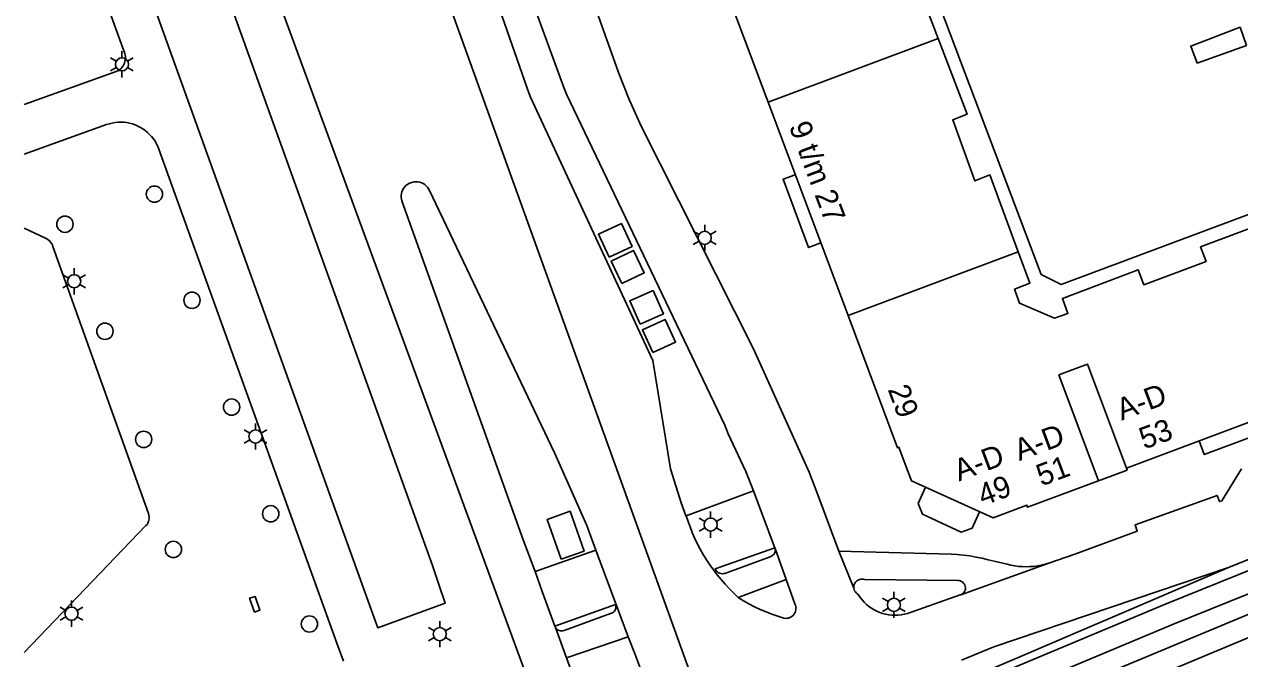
# Model space of a CAD drawing. Extents: x 122462 to 123306, y 485548 to 486417.
# Drawn here: x 122462 to 122545.5, y 485629.9 to 485673.5 of the extents above; entities that cross this region are included whole.
import ezdxf

# ---------------------------------------------------------------- set-up
doc = ezdxf.new("R2010")
doc.units = 0
for name, color, linetype in [('Level 1', 7, 'Continuous'), ('Level 11', 7, 'Continuous'), ('Level 17', 7, 'Continuous'), ('Level 18', 7, 'Continuous'), ('Level 37', 7, 'Continuous'), ('Level 4', 7, 'Continuous'), ('Level 40', 7, 'Continuous'), ('Level 42', 7, 'Continuous'), ('Level 5', 7, 'Continuous'), ('Level 50', 7, 'Continuous'), ('Level 53', 7, 'Continuous'), ('Level 58', 7, 'Continuous')]:
    doc.layers.add(name, color=color, linetype=linetype)

msp = doc.modelspace()

# ---------------------------------------------------------------- linework, layer by layer
at = {"layer": 'Level 1'}
msp.add_line((122518.621, 485653.452), (122513.126, 485668.114), dxfattribs=at)
for points in [[(122513.126, 485668.114), (122509.664, 485677.352), (122509.757, 485677.387), (122508.9, 485679.67), (122511.459, 485685.329), (122518.673, 485688.045)], [(122537.739, 485642.977), (122537.788, 485642.845), (122530.954, 485640.294), (122530.905, 485640.425), (122528.59, 485639.559), (122522.979, 485642.1), (122522.547, 485643.258), (122522.114, 485644.415), (122522.021, 485644.38), (122518.621, 485653.452)], [(122551.729, 485650.887), (122552.64, 485648.559), (122545.066, 485645.722), (122537.739, 485642.977)]]:
    msp.add_lwpolyline(points, dxfattribs=at)
at = {"layer": 'Level 11'}
for points in [[(122516.75, 485658.446), (122515.912, 485658.131), (122514.151, 485662.821), (122514.991, 485663.137)], [(122547.4, 485646.598), (122547.761, 485645.661), (122543.093, 485643.912), (122542.732, 485644.848)], [(122527.659, 485639.983), (122527.151, 485638.861), (122526.391, 485638.571), (122523.731, 485639.811), (122523.431, 485640.541), (122523.941, 485641.666)]]:
    msp.add_lwpolyline(points, dxfattribs=at)
at = {"layer": 'Level 17'}
for p, q in [((122507.502, 485639.707), (122512.117, 485641.428)), ((122497.128, 485635.869), (122501.299, 485637.343)), ((122513.611, 485637.455), (122513.596, 485637.508)), ((122514.37, 485635.337), (122513.611, 485637.455)), ((122519.022, 485634.726), (122517.992, 485637.263)), ((122532.403, 485636.447), (122526.364, 485634.272)), ((122544.761, 485636.151), (122526.932, 485628.524)), ((122511.079, 485634.095), (122514.37, 485635.337)), ((122498.516, 485632.024), (122498.479, 485632.113)), ((122499.266, 485629.949), (122498.516, 485632.024)), ((122503.517, 485631.392), (122499.266, 485629.949))]:
    msp.add_line(p, q, dxfattribs=at)
for points in [[(122462.03, 485714.173), (122476.451, 485674.131), (122490.061, 485636.281), (122490.492, 485635.049), (122490.94, 485633.69), (122486.307, 485632.015), (122486.07, 485632.692), (122462.03, 485699.508)], [(122709.48, 485702.109), (122709.528, 485702.192), (122709.561, 485702.281), (122709.581, 485702.375), (122709.585, 485702.47), (122709.574, 485702.565), (122709.548, 485702.657), (122709.508, 485702.744), (122709.454, 485702.823), (122709.389, 485702.893), (122709.313, 485702.952), (122709.23, 485702.998), (122709.14, 485703.03), (122709.046, 485703.047), (122708.95, 485703.049), (122704.34, 485700.629), (122693.14, 485695.979), (122669.178, 485686.34), (122636.16, 485672.989), (122614.01, 485664.019), (122548.688, 485637.731), (122544.761, 485636.151)], [(122462.03, 485690.569), (122468.491, 485672.661), (122468.93, 485671.467), (122468.958, 485671.359), (122468.974, 485671.248), (122468.977, 485671.136), (122468.968, 485671.025), (122468.947, 485670.915), (122468.914, 485670.808), (122468.869, 485670.706), (122468.813, 485670.609), (122468.738, 485670.509), (122468.65, 485670.418), (122468.552, 485670.339), (122468.445, 485670.273), (122468.331, 485670.221), (122462.03, 485667.962)], [(122517.992, 485637.263), (122516.536, 485641.148), (122515.954, 485642.7), (122512.091, 485651.221), (122504.421, 485666.431), (122503.571, 485668.291), (122502.841, 485670.151), (122499.95, 485678.332), (122499.8, 485678.557), (122498.464, 485682.442), (122499.229, 485682.714), (122498.884, 485683.664)], [(122495.211, 485679.78), (122499.089, 485669.13), (122499.277, 485668.661), (122510.161, 485645.921), (122510.391, 485645.341), (122511.588, 485642.745), (122512.117, 485641.428)], [(122507.502, 485639.707), (122507.471, 485639.695), (122507.147, 485640.602), (122506.431, 485642.931), (122505.201, 485650.381), (122496.945, 485668.155), (122496.812, 485668.457), (122496.687, 485668.763), (122496.573, 485669.072), (122493.473, 485677.956)], [(122462.03, 485664.538), (122467.687, 485666.578), (122467.877, 485666.639), (122468.071, 485666.686), (122468.268, 485666.72), (122468.466, 485666.739), (122468.666, 485666.744), (122468.865, 485666.735), (122469.064, 485666.712), (122469.26, 485666.674), (122469.453, 485666.623), (122469.643, 485666.558), (122469.827, 485666.479), (122470.005, 485666.388), (122470.175, 485666.284), (122470.339, 485666.168), (122470.493, 485666.041), (122470.638, 485665.903), (122470.773, 485665.755), (122470.896, 485665.598), (122471.009, 485665.433), (122471.109, 485665.259), (122471.197, 485665.08), (122471.271, 485664.894), (122483.504, 485630.951), (122483.947, 485629.713)], [(122497.128, 485635.869), (122496.31, 485638.062), (122487.961, 485661.336), (122487.932, 485661.46), (122487.918, 485661.587), (122487.92, 485661.714), (122487.939, 485661.84), (122487.972, 485661.963), (122488.021, 485662.081), (122488.084, 485662.191), (122488.161, 485662.293), (122488.249, 485662.385), (122488.349, 485662.465), (122488.457, 485662.531), (122488.573, 485662.584), (122488.695, 485662.622), (122488.82, 485662.644), (122488.947, 485662.651), (122489.074, 485662.642), (122489.199, 485662.617), (122489.32, 485662.576), (122489.435, 485662.521), (122489.542, 485662.452), (122489.639, 485662.37), (122489.726, 485662.276), (122489.8, 485662.173), (122489.861, 485662.061), (122498.481, 485643.971), (122500.667, 485639.037), (122501.299, 485637.343)], [(122462.03, 485659.461), (122463.485, 485658.772), (122463.584, 485658.719), (122463.676, 485658.655), (122463.76, 485658.581), (122463.836, 485658.498), (122463.901, 485658.406), (122463.956, 485658.309), (122463.999, 485658.205), (122470.564, 485639.851), (122470.594, 485639.744), (122470.609, 485639.635), (122470.609, 485639.524), (122470.593, 485639.414), (122470.563, 485639.307), (122470.518, 485639.206), (122470.459, 485639.112), (122470.388, 485639.027), (122462.03, 485630.319)], [(122532.403, 485636.447), (122534.195, 485637.057), (122538.49, 485638.654), (122538.338, 485639.078), (122543.984, 485641.106), (122544.136, 485640.682), (122544.301, 485640.741), (122545.656, 485642.934)], [(122512.117, 485641.428), (122512.727, 485639.812), (122513.596, 485637.508)], [(122498.919, 485636.72), (122497.951, 485639.458), (122499.521, 485640.013), (122500.489, 485637.275), (122498.919, 485636.72)], [(122511.079, 485634.095), (122510.768, 485634.385), (122510.466, 485634.685), (122510.175, 485634.995), (122509.895, 485635.315), (122509.626, 485635.645), (122509.369, 485635.983), (122509.123, 485636.331), (122508.889, 485636.686), (122508.668, 485637.049), (122508.459, 485637.42), (122508.263, 485637.797), (122508.08, 485638.181), (122507.917, 485638.555), (122507.766, 485638.935), (122507.628, 485639.319), (122507.502, 485639.707)], [(122503.517, 485631.392), (122501.807, 485635.98), (122501.299, 485637.343)], [(122513.611, 485637.455), (122513.622, 485637.376), (122513.619, 485637.296), (122513.603, 485637.218), (122513.575, 485637.144), (122513.534, 485637.075), (122513.483, 485637.014), (122513.422, 485636.963), (122513.353, 485636.922), (122513.279, 485636.893), (122510.146, 485635.748), (122510.06, 485635.727), (122509.971, 485635.72), (122509.883, 485635.729), (122509.798, 485635.753), (122509.717, 485635.792), (122509.645, 485635.843), (122509.582, 485635.906), (122509.532, 485635.979), (122509.494, 485636.059), (122513.596, 485637.508)], [(122517.992, 485637.263), (122525.692, 485637.066), (122526.122, 485637.039), (122526.551, 485636.997), (122526.978, 485636.941), (122527.404, 485636.871), (122527.826, 485636.786), (122528.246, 485636.688), (122528.662, 485636.575), (122529.557, 485636.368), (122529.812, 485636.308), (122530.071, 485636.262), (122530.331, 485636.228), (122530.592, 485636.209), (122530.854, 485636.202), (122531.117, 485636.21), (122531.378, 485636.23), (122531.638, 485636.265), (122531.896, 485636.312), (122532.151, 485636.373), (122532.403, 485636.447)], [(122497.128, 485635.869), (122497.617, 485634.51), (122498.479, 485632.113)], [(122526.406, 485629.777), (122528.631, 485630.711), (122544.761, 485636.151)], [(122514.37, 485635.337), (122514.974, 485633.651), (122515.012, 485633.556), (122515.035, 485633.456), (122515.043, 485633.354), (122515.037, 485633.251), (122515.015, 485633.151), (122514.978, 485633.055), (122514.928, 485632.966), (122514.865, 485632.885), (122514.791, 485632.814), (122514.707, 485632.754), (122514.616, 485632.708), (122514.518, 485632.676), (122514.417, 485632.659), (122514.315, 485632.656), (122514.213, 485632.669), (122513.799, 485632.798), (122513.39, 485632.941), (122512.986, 485633.098), (122512.587, 485633.269), (122512.195, 485633.454), (122511.809, 485633.652), (122511.431, 485633.863), (122511.06, 485634.088), (122511.079, 485634.095)], [(122519.022, 485634.726), (122519.018, 485634.813), (122519.027, 485634.9), (122519.05, 485634.984), (122519.086, 485635.064), (122519.133, 485635.137), (122519.192, 485635.202), (122519.26, 485635.257), (122519.335, 485635.301), (122519.417, 485635.332), (122519.502, 485635.35), (122519.59, 485635.355), (122519.677, 485635.346), (122519.761, 485635.324), (122526.171, 485635.258), (122526.259, 485635.251), (122526.344, 485635.228), (122526.424, 485635.191), (122526.497, 485635.142), (122526.56, 485635.08), (122526.611, 485635.008), (122526.65, 485634.929), (122526.674, 485634.845), (122526.683, 485634.757), (122526.678, 485634.669), (122526.657, 485634.583), (122526.622, 485634.503), (122526.573, 485634.429), (122526.513, 485634.365), (122526.442, 485634.312), (122526.364, 485634.272)], [(122526.364, 485634.272), (122526.323, 485634.263), (122522.692, 485632.99), (122522.484, 485632.935), (122522.273, 485632.896), (122522.059, 485632.872), (122521.845, 485632.864), (122521.63, 485632.872), (122521.417, 485632.895), (122521.205, 485632.934), (122520.997, 485632.989), (122520.794, 485633.058), (122520.596, 485633.142), (122520.405, 485633.241), (122520.222, 485633.353), (122520.048, 485633.479), (122519.883, 485633.616), (122519.729, 485633.766), (122519.586, 485633.926), (122519.493, 485634.045), (122519.406, 485634.169), (122519.325, 485634.297), (122519.247, 485634.344), (122519.178, 485634.404), (122519.12, 485634.474), (122519.073, 485634.552), (122519.041, 485634.637), (122519.022, 485634.726)], [(122498.479, 485632.113), (122502.637, 485633.603), (122502.66, 485633.526), (122502.669, 485633.446), (122502.663, 485633.365), (122502.645, 485633.287), (122502.613, 485633.213), (122502.568, 485633.145), (122502.513, 485633.087), (122502.448, 485633.039), (122502.376, 485633.002), (122502.299, 485632.979), (122499.11, 485631.825), (122499.029, 485631.8), (122498.944, 485631.791), (122498.859, 485631.796), (122498.776, 485631.815), (122498.698, 485631.849), (122498.628, 485631.897), (122498.566, 485631.955), (122498.516, 485632.024)], [(122503.517, 485631.392), (122503.986, 485630.163), (122505.038, 485627.323)], [(122499.868, 485628.312), (122499.266, 485629.949)]]:
    msp.add_lwpolyline(points, dxfattribs=at)
at = {"layer": 'Level 18'}
for points in [[(122536.802, 485548.322), (122486.244, 485688.656), (122463.104, 485752.601), (122462.03, 485755.597)], [(122462.03, 485722.381), (122475.9, 485684.915), (122504.434, 485607.215), (122525.107, 485548.322)]]:
    msp.add_lwpolyline(points, dxfattribs=at)
at = {"layer": 'Level 37'}
for points in [[(122831.695, 485753.286), (122749.349, 485719.414), (122746.888, 485718.394), (122744.433, 485717.362), (122741.982, 485716.318), (122739.537, 485715.262), (122737.097, 485714.193), (122734.663, 485713.112), (122732.234, 485712.019), (122729.811, 485710.913), (122727.393, 485709.796), (122725.051, 485708.714), (122722.702, 485707.646), (122720.348, 485706.592), (122717.987, 485705.55), (122715.621, 485704.523), (122713.249, 485703.509), (122710.871, 485702.509), (122708.487, 485701.522), (122706.098, 485700.549), (122540.465, 485633.647), (122497.591, 485615.701), (122462.03, 485601.437)], [(122832.259, 485751.918), (122749.912, 485718.045), (122747.458, 485717.028), (122745.009, 485715.999), (122742.566, 485714.958), (122740.128, 485713.905), (122737.695, 485712.839), (122735.267, 485711.761), (122732.845, 485710.671), (122730.428, 485709.568), (122728.017, 485708.454), (122725.667, 485707.369), (122723.311, 485706.297), (122720.949, 485705.239), (122718.581, 485704.195), (122716.207, 485703.164), (122713.827, 485702.146), (122711.441, 485701.143), (122709.049, 485700.153), (122706.652, 485699.177), (122541.028, 485632.278), (122498.152, 485614.332), (122462.03, 485599.841)], [(122462.03, 485598.45), (122499.057, 485613.321), (122548.623, 485633.976), (122706.621, 485697.803), (122708.996, 485698.77), (122711.365, 485699.751), (122713.729, 485700.746), (122716.087, 485701.753), (122718.44, 485702.774), (122720.787, 485703.808), (122723.127, 485704.856), (122725.462, 485705.916), (122727.791, 485706.99), (122730.21, 485708.107), (122732.634, 485709.211), (122735.064, 485710.304), (122737.499, 485711.384), (122739.94, 485712.452), (122742.386, 485713.508), (122744.837, 485714.552), (122747.294, 485715.584), (122749.755, 485716.603), (122832.9, 485750.796)], [(122833.463, 485749.428), (122750.317, 485715.234), (122747.862, 485714.217), (122745.413, 485713.189), (122742.969, 485712.148), (122740.53, 485711.095), (122738.096, 485710.029), (122735.667, 485708.952), (122733.244, 485707.863), (122730.827, 485706.761), (122728.414, 485705.648), (122726.078, 485704.571), (122723.735, 485703.506), (122721.387, 485702.455), (122719.033, 485701.418), (122716.672, 485700.394), (122714.306, 485699.383), (122711.935, 485698.385), (122709.557, 485697.401), (122707.175, 485696.431), (122549.185, 485632.607), (122499.617, 485611.951), (122462.03, 485596.856)]]:
    msp.add_lwpolyline(points, dxfattribs=at)
at = {"layer": 'Level 4'}
for p, q in [((122524.809, 485672.502), (122513.126, 485668.114)), ((122530.306, 485657.84), (122518.621, 485653.452))]:
    msp.add_line(p, q, dxfattribs=at)
for points in [[(122524.809, 485672.502), (122523.991, 485674.651), (122522.931, 485674.221), (122522.571, 485675.171), (122523.671, 485677.571), (122524.704, 485677.919)], [(122530.306, 485657.84), (122528.361, 485663.121), (122527.321, 485662.711), (122525.811, 485666.901), (122526.791, 485667.291), (122524.809, 485672.502)], [(122530.306, 485657.84), (122531.101, 485655.681), (122530.061, 485655.271), (122530.391, 485654.321), (122532.801, 485653.281), (122533.721, 485653.611), (122533.341, 485654.641), (122538.551, 485656.611), (122538.933, 485655.572), (122543.221, 485657.181), (122542.841, 485658.171), (122548.101, 485660.151)]]:
    msp.add_lwpolyline(points, dxfattribs=at)
at = {"layer": 'Level 40'}
msp.add_lwpolyline([(122477.837, 485633.09), (122477.505, 485634.033), (122477.883, 485634.166), (122478.215, 485633.223), (122477.837, 485633.09)], dxfattribs=at)
at = {"layer": 'Level 42'}
for points in [[(122502.212, 485657.472), (122501.472, 485659.046), (122503.046, 485659.786), (122503.786, 485658.212), (122502.212, 485657.472)], [(122503.089, 485655.666), (122502.356, 485657.2), (122503.89, 485657.933), (122504.623, 485656.399), (122503.089, 485655.666)], [(122504.331, 485652.868), (122503.623, 485654.469), (122505.224, 485655.177), (122505.932, 485653.576), (122504.331, 485652.868)], [(122505.214, 485650.918), (122504.498, 485652.475), (122506.055, 485653.191), (122506.771, 485651.634), (122505.214, 485650.918)]]:
    msp.add_lwpolyline(points, dxfattribs=at)
at = {"layer": 'Level 5'}
for points in [[(122540.79, 485678.573), (122540.72, 485678.547), (122540.861, 485678.171), (122538.711, 485677.351), (122537.451, 485680.611), (122525.551, 485676.121), (122524.931, 485674.691), (122531.891, 485656.271), (122533.261, 485655.591), (122547.777, 485661.013)], [(122542.611, 485670.801), (122542.161, 485671.971), (122545.551, 485673.271), (122545.981, 485672.021), (122542.611, 485670.801)], [(122537.739, 485642.977), (122535.075, 485650.115), (122533.107, 485649.381), (122535.821, 485642.111)]]:
    msp.add_lwpolyline(points, dxfattribs=at)
at = {"layer": 'Level 50'}
for p, q in [((122468.74, 485671.167), (122468.74, 485671.617)), ((122468.35, 485670.942), (122467.96, 485671.167)), ((122469.519, 485671.167), (122469.129, 485670.942)), ((122468.35, 485670.492), (122467.96, 485670.267)), ((122468.74, 485669.817), (122468.74, 485670.267)), ((122469.519, 485670.267), (122469.129, 485670.492)), ((122508.77, 485659.249), (122508.77, 485659.699)), ((122508.38, 485659.024), (122507.99, 485659.249)), ((122509.549, 485659.249), (122509.159, 485659.024)), ((122508.38, 485658.574), (122507.99, 485658.349)), ((122508.77, 485657.899), (122508.77, 485658.349)), ((122509.549, 485658.349), (122509.159, 485658.574)), ((122465.456, 485656.263), (122465.456, 485656.713)), ((122465.066, 485656.038), (122464.676, 485656.263)), ((122465.066, 485655.588), (122464.676, 485655.363)), ((122466.235, 485656.263), (122465.845, 485656.038)), ((122466.235, 485655.363), (122465.845, 485655.588)), ((122465.456, 485654.913), (122465.456, 485655.363)), ((122477.52, 485645.374), (122477.13, 485645.599)), ((122477.91, 485645.599), (122477.91, 485646.049)), ((122478.689, 485645.599), (122478.299, 485645.374)), ((122477.52, 485644.924), (122477.13, 485644.699)), ((122477.91, 485644.249), (122477.91, 485644.699)), ((122478.689, 485644.699), (122478.299, 485644.924)), ((122509.181, 485639.546), (122509.181, 485639.996)), ((122508.791, 485639.321), (122508.401, 485639.546)), ((122508.791, 485638.871), (122508.401, 485638.646)), ((122509.96, 485639.546), (122509.57, 485639.321)), ((122509.96, 485638.646), (122509.57, 485638.871)), ((122509.181, 485638.196), (122509.181, 485638.646)), ((122465.27, 485633.429), (122465.27, 485633.879)), ((122521.38, 485633.813), (122520.99, 485634.038)), ((122521.77, 485634.038), (122521.77, 485634.488)), ((122522.549, 485634.038), (122522.159, 485633.813)), ((122464.88, 485633.204), (122464.49, 485633.429)), ((122466.049, 485633.429), (122465.659, 485633.204)), ((122521.38, 485633.363), (122520.99, 485633.138)), ((122521.77, 485632.688), (122521.77, 485633.138)), ((122522.549, 485633.138), (122522.159, 485633.363)), ((122464.88, 485632.754), (122464.49, 485632.529)), ((122465.27, 485632.079), (122465.27, 485632.529)), ((122466.049, 485632.529), (122465.659, 485632.754)), ((122490.569, 485632.017), (122490.569, 485632.467)), ((122490.179, 485631.792), (122489.789, 485632.017)), ((122490.179, 485631.342), (122489.789, 485631.117)), ((122491.348, 485632.017), (122490.958, 485631.792)), ((122491.348, 485631.117), (122490.958, 485631.342)), ((122490.569, 485630.667), (122490.569, 485631.117))]:
    msp.add_line(p, q, dxfattribs=at)
for centre in [(122468.74, 485670.717), (122508.77, 485658.799), (122465.456, 485655.813), (122477.91, 485645.149), (122509.181, 485639.096), (122521.77, 485633.588), (122465.27, 485632.979), (122490.569, 485631.567)]:
    msp.add_circle(centre, 0.45, dxfattribs=at)
at = {"layer": 'Level 53'}
for centre in [(122470.97, 485661.799), (122464.82, 485659.734), (122473.55, 485654.509), (122467.57, 485652.379), (122476.27, 485647.169), (122470.23, 485644.949), (122478.96, 485639.839), (122472.27, 485637.389), (122481.62, 485632.269)]:
    msp.add_circle(centre, 0.56, dxfattribs=at)

# ---------------------------------------------------------------- texts
at = {"layer": 'Level 58'}
for s, rotation, p in [('9 t/m 27', 290.58437, (122514.538, 485666.471)), ('29', 290.58907, (122521.33, 485648.384)), ('A-D', 20.51766, (122537.414, 485646.237)), ('53', 20.51766, (122538.966, 485644.244)), ('A-D', 20.46963, (122530.386, 485643.455)), ('A-D', 20.47459, (122526.244, 485642.058)), ('51', 20.46963, (122531.899, 485641.714)), ('49', 20.47459, (122527.883, 485640.364))]:
    msp.add_text(s, height=1.5, rotation=rotation, dxfattribs=at).set_placement(p)

doc.saveas('drawing.dxf')
